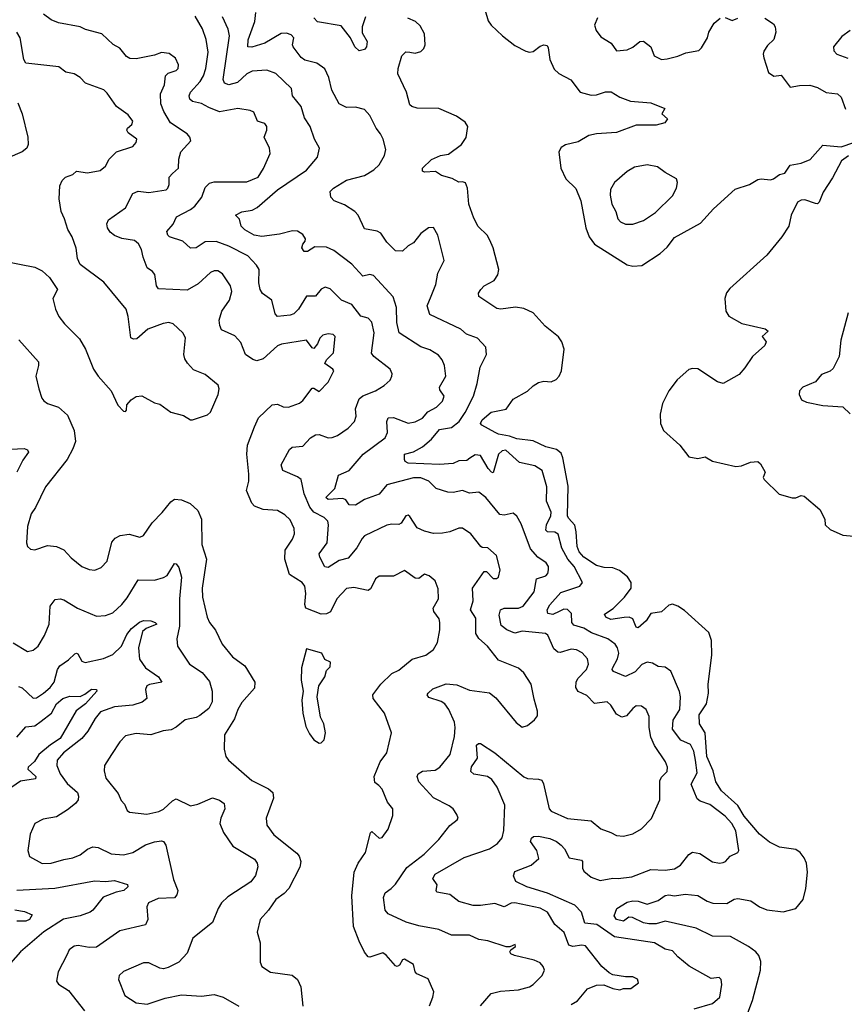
# Model space of a CAD drawing. Extents: x 2133489 to 2292442, y 756223 to 916462.
# Tile 338 of 463: x 2231121 to 2235673, y 812286 to 817725. Entities that reach past the tile are written whole.
import ezdxf

# ---------------------------------------------------------------- set-up
doc = ezdxf.new("R2010")
doc.units = 0

msp = doc.modelspace()

# ---------------------------------------------------------------- linework, layer by layer
at = {"layer": '0CON20XD'}
for points in [[(2233382.6, 812277.4), (2233402.5, 812325), (2233407.5, 812355), (2233376.3, 812426.3), (2233313.8, 812455), (2233303.8, 812465), (2233296, 812505), (2233245, 812535.8), (2233235, 812531.2), (2233218.5, 812501.5), (2233205, 812494.3), (2233195, 812498.6), (2233145, 812557.3), (2233125, 812570), (2233055, 812546.5), (2233045, 812548.9), (2233024.7, 812574.7), (2232994.6, 812635), (2232964.6, 812715), (2232954.5, 812884.5), (2232967.1, 813015), (2232990, 813065), (2233030.4, 813125), (2233057, 813233), (2233065, 813241.2), (2233105, 813204.2), (2233123, 813207), (2233155, 813253.3), (2233181.7, 813328.3), (2233180.8, 813365), (2233152.2, 813402.2), (2233121.9, 813475), (2233104.5, 813494.5), (2233081.8, 813511.8), (2233078.1, 813545), (2233111.4, 813625), (2233148, 813675), (2233173.3, 813785), (2233135, 813893.3), (2233072.9, 813975), (2233070, 813995), (2233114.2, 814055), (2233175, 814113.8), (2233215, 814132.5), (2233287.9, 814192.1), (2233363.3, 814215), (2233405, 814246.7), (2233427.5, 814285), (2233440, 814355), (2233440.6, 814395), (2233436.9, 814415), (2233408.1, 814455), (2233404.4, 814475), (2233433.1, 814525), (2233431.7, 814581.7), (2233414, 814625), (2233382.1, 814652.1), (2233355, 814662), (2233325, 814638.8), (2233305, 814640), (2233245, 814682.5), (2233185, 814651.4), (2233105, 814651.4), (2233085, 814636.2), (2233072.2, 814607.8), (2233058.3, 814581.7), (2233045, 814571.9), (2232965, 814588.2), (2232925, 814583.3), (2232871.2, 814525), (2232836.6, 814453.4), (2232815, 814441.9), (2232785, 814440.9), (2232701.4, 814475), (2232694.6, 814494.6), (2232700.4, 814555), (2232695, 814596.2), (2232680.8, 814615), (2232610.3, 814660.3), (2232585.4, 814745), (2232586.4, 814795), (2232626.5, 814855), (2232638.5, 814885), (2232635.7, 814914.3), (2232615, 814962), (2232585, 814990.6), (2232543.7, 815013.7), (2232465, 815020), (2232417.8, 815037.8), (2232402.2, 815055), (2232372.5, 815125), (2232385.6, 815175), (2232386.7, 815215), (2232375.5, 815324.5), (2232379.1, 815375), (2232416.7, 815475), (2232439.4, 815525), (2232515, 815597.5), (2232545, 815601.4), (2232575, 815586.9), (2232605, 815584.3), (2232665, 815606.9), (2232685, 815620.6), (2232735, 815689.2), (2232745, 815690), (2232775, 815671.2), (2232825, 815721.9), (2232855.8, 815785), (2232850, 815795), (2232806, 815825), (2232815.6, 815845), (2232852.9, 815885), (2232862, 815975), (2232852.5, 815985), (2232825, 815989.4), (2232795, 815981.9), (2232777.8, 815965), (2232765, 815934.2), (2232745, 815909.2), (2232735, 815912), (2232704.4, 815954.4), (2232566.7, 815933.3), (2232545, 815923.1), (2232465, 815851.8), (2232430.9, 815840.9), (2232408.5, 815848.5), (2232368.6, 815875), (2232341.5, 815941.5), (2232309.3, 815979.3), (2232235, 816012.5), (2232225.4, 816035.4), (2232222.9, 816065), (2232237.3, 816115), (2232278.7, 816175), (2232292.6, 816222.6), (2232284.5, 816255), (2232240.2, 816320.2), (2232215, 816336.9), (2232195, 816337.1), (2232175, 816328.6), (2232107.1, 816265), (2232045, 816231.5), (2231887.9, 816237.9), (2231876.9, 816255), (2231867.2, 816317.2), (2231854.6, 816334.6), (2231824.4, 816355), (2231802.2, 816412.2), (2231794.6, 816454.6), (2231776.7, 816486.7), (2231755, 816504.4), (2231685.3, 816515.3), (2231645, 816531.8), (2231620.5, 816550.5), (2231605.6, 816575), (2231603.2, 816596.8), (2231611.1, 816618.9), (2231705.6, 816685), (2231746.2, 816765), (2231775, 816777.1), (2231835, 816770.6), (2231930, 816785), (2231940, 816795), (2231945.7, 816815), (2231945.8, 816855), (2231965, 816875.5), (2231998.5, 816905), (2231999.1, 816955), (2232011.4, 816995), (2232066.2, 817055), (2232061.4, 817075), (2232045, 817094.3), (2231953.5, 817155), (2231916.9, 817216.9), (2231900.8, 817260.8), (2231898.2, 817315), (2231920.8, 817365), (2231926.9, 817415), (2231940.2, 817429.8), (2231985, 817444.2), (2231995.7, 817455), (2231998.6, 817475), (2231981.7, 817511.7), (2231947.3, 817537.3), (2231905, 817544), (2231865, 817529.2), (2231765, 817508.5), (2231729.7, 817509.7), (2231710.9, 817520.9), (2231675, 817567.5), (2231637.3, 817587.3), (2231575, 817646.4), (2231485, 817671.2), (2231455, 817685.5), (2231335, 817707.3), (2231295, 817724.6), (2231253.6, 817755)], [(2233492.1, 813382.1), (2233406.1, 813426.1), (2233325.5, 813515), (2233314.6, 813544.6), (2233321.3, 813558.7), (2233345, 813572.9), (2233415, 813579.6), (2233440, 813595), (2233496.7, 813665), (2233521.3, 813765), (2233526, 813815), (2233521.2, 813845), (2233489.6, 813915), (2233467.3, 813945), (2233448.1, 813958.1), (2233379.8, 813979.8), (2233371.2, 813995), (2233376, 814005), (2233401.2, 814028.8), (2233475, 814055.9), (2233535, 814050.3), (2233605, 814021.1), (2233715, 814006.9), (2233749.3, 813979.3), (2233861.7, 813841.7), (2233895, 813816.7), (2233924.1, 813825.9), (2233962.7, 813857.3), (2233980, 813880), (2233980, 813905), (2233960.6, 813970.6), (2233944.4, 814055), (2233905, 814116.7), (2233875, 814143.3), (2233765, 814186), (2233703.1, 814265), (2233655, 814306.2), (2233639.5, 814335), (2233638.7, 814418.7), (2233610.4, 814465), (2233625.3, 814515), (2233621.1, 814585), (2233685, 814676.7), (2233697.3, 814677.3), (2233735, 814638.6), (2233752.7, 814637.3), (2233764.3, 814645.7), (2233774.1, 814685.9), (2233754, 814765), (2233705, 814808), (2233675, 814808.8), (2233666.7, 814815), (2233610.8, 814885), (2233565, 814915.6), (2233545, 814916.9), (2233495, 814895.7), (2233455, 814888.1), (2233405, 814887.1), (2233355, 814899.2), (2233315, 814917.5), (2233275, 814980), (2233265, 814987.5), (2233252, 814985), (2233226.3, 814943.7), (2233215, 814935.8), (2233175, 814938.1), (2233147.6, 814932.4), (2233025, 814873.3), (2233011.1, 814858.9), (2232983.3, 814806.7), (2232935, 814749.5), (2232885, 814737.8), (2232825, 814699.4), (2232805, 814702.5), (2232778.5, 814755), (2232774.6, 814775), (2232818.6, 814835), (2232825.3, 814935), (2232821.5, 814955), (2232802.2, 814975), (2232744.8, 815004.8), (2232722.4, 815032.4), (2232690.8, 815105), (2232674.7, 815185), (2232655, 815200), (2232574.7, 815234.7), (2232563.8, 815265), (2232610.3, 815349.7), (2232625, 815364), (2232685, 815368.1), (2232727.5, 815415), (2232755, 815432.2), (2232775, 815433.3), (2232824.6, 815414.6), (2232847, 815417), (2232875, 815428.5), (2232935, 815468.6), (2232968.6, 815505), (2232978.5, 815535), (2232974.4, 815575), (2232995, 815630), (2233015, 815646.9), (2233085, 815674.5), (2233133.8, 815705), (2233165.6, 815734.4), (2233176.2, 815755), (2233178.3, 815768.3), (2233166.7, 815795), (2233075.7, 815865), (2233063.6, 815883.6), (2233077.3, 815995), (2233064.6, 816054.6), (2233045, 816075.6), (2233005, 816086.7), (2232955, 816152.2), (2232898, 816175), (2232835, 816238.1), (2232807.2, 816247.2), (2232785, 816236.4), (2232755, 816197.1), (2232705, 816198.1), (2232660, 816125), (2232635, 816100.4), (2232615, 816092.3), (2232545, 816084.4), (2232530.7, 816100.7), (2232512.9, 816175), (2232462.3, 816212.3), (2232449.5, 816235), (2232441.1, 816271.1), (2232443.1, 816345), (2232429.4, 816369.4), (2232380.7, 816420.7), (2232275, 816474.1), (2232205, 816498.8), (2232145, 816498.4), (2232095, 816463.8), (2232065, 816462.5), (2232021.9, 816501.9), (2231948.6, 816525), (2231938.9, 816535), (2231934.3, 816555), (2231968.8, 816595), (2231987.5, 816635), (2232065, 816676.1), (2232088.5, 816695), (2232126, 816745), (2232145, 816797.1), (2232168.3, 816821.7), (2232195, 816828.8), (2232375, 816830), (2232438.6, 816855), (2232467.6, 816902.4), (2232504.3, 816985.7), (2232500, 817015), (2232470.8, 817075), (2232485.8, 817115), (2232485.6, 817135), (2232475, 817152), (2232456.6, 817156.6), (2232433.6, 817163.6), (2232413.1, 817213.1), (2232393.1, 817223.1), (2232325, 817234.4), (2232225, 817215.4), (2232165, 817238.9), (2232125, 817262.4), (2232075, 817273.4), (2232060.4, 817285), (2232057.2, 817305), (2232064.7, 817325), (2232117.2, 817382.8), (2232136.4, 817415), (2232149.1, 817455), (2232162, 817545), (2232150, 817615), (2232130.4, 817675), (2232090, 817745)], [(2234845, 812260), (2234945, 812290), (2234985.5, 812324.5), (2234996.9, 812395), (2234993.6, 812423.6), (2234983.3, 812433.3), (2234938.3, 812428.3), (2234817, 812497), (2234755, 812548), (2234725, 812581.4), (2234685, 812590.5), (2234626.1, 812626.1), (2234405, 812658.6), (2234307.4, 812727.4), (2234240.9, 812735), (2234222.9, 812795), (2234185, 812834), (2234035, 812900), (2233920, 812935), (2233860.8, 812965), (2233847.1, 812995), (2233855, 813019.2), (2233945, 813054.2), (2233987.8, 813092.2), (2233976.1, 813136.1), (2233940.8, 813185), (2233945.9, 813204.1), (2233957.5, 813212.5), (2233984.6, 813215.4), (2234048.2, 813201.8), (2234085, 813186.1), (2234111.1, 813165), (2234128.5, 813145), (2234154.1, 813094.1), (2234221.7, 813081.7), (2234227.8, 813075), (2234227.2, 813037.2), (2234235, 813021.4), (2234275, 812988.9), (2234325, 812969.1), (2234395, 812982.1), (2234425, 812980), (2234500.6, 812989.4), (2234605, 813031.1), (2234685, 813027.7), (2234735, 813034.6), (2234769.5, 813055), (2234815, 813114.2), (2234835, 813126), (2234875, 813119.2), (2234945, 813073.1), (2234985, 813065.7), (2235005, 813069.2), (2235017.5, 813075), (2235042.5, 813105), (2235085, 813123.8), (2235090.8, 813135), (2235074.6, 813245), (2235052.7, 813285), (2235015, 813324.5), (2234930.2, 813390.2), (2234877.9, 813407.9), (2234860.2, 813420.2), (2234827.4, 813502.6), (2234860.3, 813565), (2234852.6, 813635), (2234841.7, 813685), (2234825, 813721.9), (2234770, 813745), (2234725.3, 813805), (2234728, 813855), (2234765.4, 813915), (2234768.9, 813985), (2234764, 814014), (2234715, 814125.8), (2234685, 814147.5), (2234645, 814151.9), (2234615, 814169.6), (2234585, 814176.5), (2234555, 814162.2), (2234518.2, 814121.8), (2234465, 814096.4), (2234398.8, 814125), (2234391.1, 814135), (2234393.3, 814143.3), (2234421.6, 814195), (2234428.7, 814225), (2234421.8, 814255), (2234408.9, 814275), (2234368.6, 814305), (2234277.8, 814337.8), (2234234.5, 814364.5), (2234180.4, 814380.4), (2234169.7, 814395), (2234166.9, 814445), (2234146.1, 814466.1), (2234125, 814468.6), (2234099.2, 814455), (2234065, 814438.3), (2234037.1, 814445), (2234033.1, 814465), (2234047.9, 814492.1), (2234109.2, 814560.8), (2234213.8, 814595), (2234227.8, 814615), (2234182, 814705), (2234146.6, 814745), (2234114.8, 814805), (2234093.1, 814883.1), (2234075, 814893.1), (2234035.3, 814895.3), (2234025.4, 814905), (2234028.7, 814935), (2234053.6, 814985), (2234056, 815005), (2234028.8, 815065), (2234030.4, 815145), (2234005.4, 815235), (2233965, 815260.3), (2233879.6, 815279.6), (2233805, 815346.6), (2233785, 815342.8), (2233764.2, 815325), (2233735, 815221.9), (2233725, 815224.5), (2233706.7, 815245), (2233665, 815316.8), (2233635, 815321.6), (2233607, 815303), (2233590.1, 815289.9), (2233545, 815288.8), (2233515, 815273.1), (2233438.5, 815268.5), (2233265, 815275.7), (2233248.8, 815285), (2233245.8, 815295.8), (2233246, 815325), (2233295, 815338.1), (2233345, 815365.7), (2233395, 815407.5), (2233438.2, 815461.8), (2233505, 815472.4), (2233547.1, 815505), (2233580.8, 815555), (2233626.9, 815645), (2233646.7, 815715), (2233662.5, 815805), (2233698, 815875), (2233694, 815915), (2233648, 815965), (2233588.2, 815988.2), (2233556.1, 816016.1), (2233386.1, 816096.1), (2233370, 816145), (2233392.4, 816197.6), (2233417.7, 816262.3), (2233430, 816325), (2233464, 816395), (2233430, 816535), (2233405, 816576.7), (2233377.5, 816575), (2233335, 816544), (2233295, 816492), (2233265, 816475.8), (2233235, 816446), (2233195, 816447.1), (2233147.8, 816495), (2233114.7, 816544.7), (2233094.2, 816555.8), (2233025, 816568.8), (2232989.4, 816645), (2232971.4, 816665), (2232915, 816702.8), (2232858, 816725), (2232838.8, 816745), (2232836, 816775), (2232854, 816795), (2232925, 816838.5), (2233024, 816865), (2233075.7, 816895), (2233105, 816922.5), (2233135.4, 816974.6), (2233142.4, 817007.6), (2233127.7, 817065), (2233112.2, 817095), (2233089.2, 817125), (2233054.4, 817195), (2233025, 817228.8), (2232975, 817241.4), (2232925, 817240), (2232885, 817259.2), (2232844.5, 817335), (2232827.7, 817405), (2232805, 817454.2), (2232760.8, 817485), (2232695, 817501.8), (2232675.3, 817515.3), (2232630.5, 817575), (2232626.5, 817585), (2232634.2, 817625), (2232620.7, 817640.7), (2232595, 817651.1), (2232565, 817648.8), (2232475, 817594.2), (2232402.4, 817572.4), (2232380, 817575), (2232382.7, 817612.7), (2232419.2, 817715), (2232425.3, 817765)], [(2233691.4, 817775), (2233708, 817718), (2233724.4, 817695), (2233785.6, 817635), (2233855, 817582.2), (2233915, 817551.2), (2233935, 817546.2), (2233955, 817550), (2233995, 817578.1), (2234015, 817585.7), (2234032.5, 817582.5), (2234039.4, 817569.4), (2234048.2, 817505), (2234072, 817452), (2234098.3, 817428.3), (2234162.8, 817392.8), (2234215, 817324.3), (2234275, 817307.9), (2234305, 817309.5), (2234355, 817325.6), (2234385.5, 817325.5), (2234435, 817297.5), (2234493.3, 817275), (2234605, 817265.6), (2234682.5, 817235), (2234666.7, 817205), (2234696.4, 817176.4), (2234682.5, 817155), (2234635, 817142.2), (2234525, 817142.5), (2234415, 817101.5), (2234305.5, 817094.5), (2234263.3, 817085), (2234205, 817049.2), (2234135, 817034), (2234110.9, 817019.1), (2234097.3, 816995), (2234108.2, 816905), (2234136.1, 816846.1), (2234191.7, 816791.7), (2234218.2, 816725), (2234246.2, 816575), (2234265.4, 816525), (2234295, 816485.6), (2234475, 816371.4), (2234505, 816362.9), (2234555, 816366.7), (2234656, 816434), (2234695, 816467.9), (2234735, 816521.2), (2234879.4, 816600.6), (2234950.3, 816679.7), (2235071.1, 816788.9), (2235150, 816815), (2235195, 816842.5), (2235215, 816846), (2235265, 816840), (2235282.5, 816845), (2235315, 816870), (2235345, 816877.5), (2235375, 816921.2), (2235435, 816932.5), (2235485, 816953.1), (2235555, 817032), (2235655, 817022.9), (2235725, 817046.7)], [(2232433, 816687), (2232545, 816784.7), (2232705, 816893.3), (2232764.4, 816965), (2232777.1, 817015), (2232749.2, 817065), (2232724, 817134), (2232693, 817183), (2232674.4, 817245), (2232627.8, 817305), (2232621.4, 817345), (2232535, 817427.5), (2232485, 817446.5), (2232405, 817440.8), (2232375, 817426.1), (2232322.8, 817377.2), (2232275, 817364.4), (2232251.4, 817375), (2232244.6, 817395), (2232278.7, 817635), (2232272.9, 817672.9), (2232240.9, 817740.9)], [(2233029.7, 817740.3), (2233011.2, 817685), (2233011.7, 817651.7), (2233040, 817605), (2233036.5, 817575), (2233025, 817560.8), (2232995, 817552.5), (2232970.8, 817575), (2232947.5, 817625), (2232895, 817690), (2232765, 817712.5), (2232745, 817735.5)], [(2233716.1, 816506.1), (2233701.9, 816535), (2233652.3, 816582.3), (2233628.9, 816628.9), (2233600.6, 816705), (2233592.9, 816795), (2233582.7, 816822.7), (2233565, 816830), (2233545, 816826.7), (2233507.8, 816847.8), (2233450, 816865), (2233415.8, 816885.8), (2233355, 816882.9), (2233345, 816887.5), (2233344.3, 816905), (2233395, 816952.2), (2233445, 816975.5), (2233487.9, 816982.1), (2233560.6, 817035), (2233585, 817073.3), (2233594.5, 817135), (2233579.5, 817159.5), (2233532.4, 817192.4), (2233435, 817234.4), (2233315, 817235.7), (2233285.5, 817245.5), (2233275.8, 817255), (2233255.8, 817325), (2233209.4, 817425), (2233211.1, 817455), (2233230.8, 817525), (2233253.2, 817546.8), (2233274.5, 817544.5), (2233305, 817540.4), (2233335, 817549.7), (2233351.6, 817565), (2233359.5, 817585), (2233355, 817647.5), (2233331.4, 817691.4), (2233305.8, 817715), (2233263.4, 817733.4)], [(2234310, 817735), (2234294.4, 817695), (2234304, 817665), (2234329.7, 817629.7), (2234386.7, 817595), (2234415, 817553.3), (2234475, 817559.2), (2234505, 817573.1), (2234545, 817604.2), (2234565, 817605.8), (2234604.5, 817574.5), (2234624, 817525), (2234665, 817505.8), (2234695, 817508.6), (2234755, 817523.5), (2234798, 817542), (2234870, 817555), (2234885, 817569.2), (2234917.8, 817625), (2234925.5, 817655), (2234955, 817705.8), (2234987.2, 817732.8)], [(2235016.3, 817736.3), (2235055, 817720), (2235085, 817733.8)], [(2235235, 817733.1), (2235282.1, 817702.1), (2235291.8, 817685), (2235295.5, 817655), (2235283.3, 817615), (2235248.5, 817581.5), (2235228.3, 817551.7), (2235224.5, 817535), (2235228.8, 817515), (2235255, 817433.3), (2235285, 817413.3), (2235325, 817417.5), (2235375, 817351.9), (2235425, 817361.8), (2235482.6, 817362.6), (2235525, 817350.8), (2235572.7, 817322.7), (2235635, 817314.4), (2235656.6, 817296.6), (2235680.5, 817230.5)], [(2232075, 815514), (2232157.3, 815542.7), (2232175, 815556.7), (2232217.5, 815655), (2232222.5, 815685), (2232216.6, 815706.6), (2232145.5, 815765.5), (2232080.2, 815790.2), (2232047.8, 815827.8), (2232032.2, 815852.2), (2232026.7, 815875), (2232037, 815967), (2232021.2, 815995), (2231968.8, 816045), (2231945, 816052.2), (2231912.8, 816047.2), (2231828, 816015), (2231767.7, 815962.3), (2231750.5, 815960.5), (2231735, 815966.7), (2231720.6, 816085), (2231708.6, 816125), (2231586, 816275), (2231455, 816372), (2231440.9, 816405), (2231433, 816463), (2231411.1, 816525), (2231387.5, 816565), (2231367.8, 816625), (2231350.5, 816665), (2231339.5, 816735), (2231343.3, 816806.7), (2231355, 816836.7), (2231375, 816854), (2231415, 816868.8), (2231435, 816888), (2231495, 816879.3), (2231565, 816891.8), (2231594.3, 816915), (2231615.7, 816955), (2231655, 816994), (2231745.6, 817024.4), (2231764.2, 817045.8), (2231767.1, 817065), (2231720.7, 817100.7), (2231712, 817115), (2231716, 817125), (2231740.8, 817145), (2231745.8, 817165), (2231719.3, 817199.3), (2231655, 817246), (2231605, 817319.2), (2231585, 817338.1), (2231484.4, 817374.4), (2231455.8, 817405.8), (2231422.5, 817425), (2231376.7, 817435), (2231337.5, 817465), (2231154.6, 817484.6), (2231144.5, 817504.5), (2231124.2, 817624.2), (2231106, 817655)], [(2235705.8, 817665), (2235658.9, 817631.1), (2235614.3, 817575), (2235615, 817552.5), (2235631.2, 817535), (2235693.1, 817513.1)], [(2231110.6, 817265), (2231134.7, 817204.7), (2231167.1, 817075), (2231168.1, 817035), (2231160, 817015), (2231135, 816995.7), (2231055, 816960)], [(2235696.8, 816973.2), (2235656.9, 816945), (2235608.3, 816851.7), (2235557.3, 816772.7), (2235533.9, 816716.1), (2235525, 816707.5), (2235515, 816708.8), (2235455, 816730), (2235435, 816728), (2235415, 816716.2), (2235379.4, 816645), (2235366.2, 816585), (2235327.5, 816525), (2235245, 816423.6), (2235040.7, 816239.3), (2235023.5, 816216.5), (2235013.9, 816185), (2235018.6, 816115), (2235035, 816088), (2235107.2, 816047.2), (2235237, 816017), (2235252.5, 816005), (2235220, 815975), (2235242.5, 815945), (2235234.2, 815925), (2235166.3, 815863.7), (2235125, 815801.2), (2235092.5, 815765), (2235005, 815715.8), (2234973.6, 815723.6), (2234865, 815795.7), (2234835, 815798.6), (2234815, 815792.5), (2234751.2, 815735), (2234705.5, 815674.5), (2234668.8, 815605), (2234655.9, 815545.9), (2234658.8, 815495), (2234675.9, 815455.9), (2234765, 815374), (2234815, 815309.2), (2234865, 815301.2), (2234905, 815310), (2234945, 815286.7), (2235075, 815256.7), (2235105, 815260), (2235155, 815280), (2235195, 815283.8), (2235210.8, 815270.8), (2235235.5, 815225.5), (2235226.2, 815195), (2235230, 815185), (2235313.1, 815103.1), (2235385, 815083.3), (2235405, 815084.4), (2235435, 815097.1), (2235452.4, 815092.4), (2235538.5, 815018.5), (2235565.5, 814965.5), (2235568, 814935), (2235595, 814908), (2235665, 814877.1), (2235725, 814871.2)], [(2234505, 816594.4), (2234565, 816615.6), (2234630.7, 816659.3), (2234725, 816751.2), (2234747.1, 816795), (2234752, 816825), (2234747.5, 816845), (2234685, 816880), (2234642.6, 816912.6), (2234585, 816923.1), (2234515, 816909.4), (2234475, 816885.7), (2234404.6, 816825.4), (2234383.3, 816786.7), (2234380.9, 816755), (2234390.5, 816705), (2234412.2, 816665), (2234423.3, 816625), (2234437.7, 816607.7), (2234464.6, 816594.6), (2234505, 816594.4)], [(2234166, 812285), (2234200.5, 812305), (2234255, 812371.1), (2234305, 812392.2), (2234345, 812393.1), (2234395, 812372.5), (2234435, 812366.2), (2234455, 812373.3), (2234495, 812372.5), (2234537.5, 812405), (2234532.5, 812425), (2234505, 812438), (2234465, 812437.5), (2234395, 812449.2), (2234375, 812460), (2234334.6, 812494.6), (2234245, 812608.1), (2234225, 812612.1), (2234175, 812605.4), (2234152.3, 812612.3), (2234127.5, 812682.5), (2234075, 812727.5), (2234034.5, 812795), (2233995, 812817.3), (2233855, 812847.1), (2233835, 812844.6), (2233795, 812823.6), (2233745, 812843.2), (2233665, 812831.6), (2233625, 812832.2), (2233545, 812854.6), (2233495, 812892.1), (2233424, 812905), (2233420, 812915), (2233426.2, 812945), (2233401.2, 812981.2), (2233414.2, 813005), (2233575, 813097.3), (2233715, 813145.4), (2233758.9, 813175), (2233784.6, 813205), (2233794.7, 813245.3), (2233799.4, 813385), (2233756.3, 813485), (2233727.9, 813527.9), (2233704.4, 813544.4), (2233627.6, 813557.6), (2233611.1, 813571.1), (2233615, 813598), (2233648.9, 813645), (2233643.1, 813716.9), (2233654.2, 813725.8), (2233665, 813725.8), (2233743.8, 813675), (2233905, 813542.7), (2233925, 813533.8), (2233985, 813530), (2234003.5, 813523.5), (2234013.1, 813503.1), (2234044.3, 813365), (2234055, 813352), (2234145, 813311.9), (2234275, 813299.2), (2234328.8, 813255), (2234385, 813235.7), (2234415, 813217.5), (2234455, 813214.3), (2234505, 813228.1), (2234554.5, 813255.5), (2234608.3, 813311.7), (2234655.6, 813415), (2234654.5, 813475.5), (2234655, 813520), (2234665, 813541.2), (2234695, 813571.2), (2234698.1, 813595), (2234685.6, 813625), (2234625.6, 813715.6), (2234605, 813761.2), (2234595.4, 813815), (2234596.2, 813876.2), (2234580, 813915), (2234553.4, 813933.4), (2234525, 813934.3), (2234505, 813920), (2234470.5, 813879.5), (2234445, 813871.5), (2234415, 813888.9), (2234385, 813938.1), (2234365, 813956.7), (2234295, 813947.8), (2234251.3, 813991.3), (2234203.8, 814013.8), (2234190.4, 814035), (2234193.1, 814065), (2234202.1, 814085), (2234250, 814135), (2234261.4, 814165), (2234255.6, 814195), (2234226.7, 814226.7), (2234195, 814243.3), (2234165, 814247.7), (2234105, 814230), (2234091.4, 814231.4), (2234069.9, 814249.9), (2234036.9, 814325), (2234024.6, 814334.6), (2233895, 814347.5), (2233855, 814336.4), (2233811.2, 814355), (2233778.8, 814378.8), (2233767.3, 814435), (2233774.7, 814465.3), (2233795, 814473.3), (2233875, 814474.3), (2233900, 814485), (2233961.8, 814565), (2233975, 814636.2), (2234025, 814652), (2234036, 814665), (2234040.8, 814685), (2234040, 814705), (2234027.5, 814725), (2233980.8, 814755), (2233941.4, 814801.4), (2233890.2, 814940.2), (2233865, 814981.4), (2233845, 814998.6), (2233795, 814987.7), (2233771.9, 814991.9), (2233695, 815085.6), (2233655, 815114.3), (2233605, 815110), (2233565, 815123.6), (2233515, 815113.6), (2233485, 815114.5), (2233421.2, 815135), (2233379.4, 815175), (2233335, 815193.5), (2233295, 815194.8), (2233148.2, 815155), (2233105, 815103.6), (2233024.7, 815075.3), (2232975, 815042.5), (2232940, 815045), (2232921.8, 815071.8), (2232905, 815080.3), (2232825, 815074), (2232810.9, 815085), (2232861.5, 815135), (2232880.3, 815209.7), (2232940.8, 815235), (2233016.7, 815325), (2233139.5, 815415), (2233152.3, 815445), (2233148.5, 815505), (2233155.4, 815524.6), (2233185, 815527.5), (2233265, 815495.5), (2233305, 815503.3), (2233345, 815522.9), (2233375, 815558.6), (2233422.5, 815585), (2233455, 815617.5), (2233464.4, 815645), (2233440.7, 815680.7), (2233437.8, 815695), (2233473.1, 815755), (2233465.4, 815815), (2233452.7, 815845), (2233432.3, 815872.3), (2233385, 815900.4), (2233335, 815917.9), (2233216.7, 815995), (2233203, 816053), (2233200.8, 816135), (2233183.1, 816193.1), (2233075, 816312.5), (2233055, 816317.1), (2233015, 816308.9), (2232955, 816374.5), (2232855, 816450.4), (2232815, 816469.1), (2232750, 816470), (2232710, 816445), (2232692.5, 816445), (2232678.8, 816465), (2232684, 816485), (2232698.1, 816501.9), (2232698.9, 816515), (2232685, 816538.9), (2232655, 816557.3), (2232627.9, 816557.9), (2232555, 816539.7), (2232458, 816528), (2232415, 816534.1), (2232363.6, 816563.6), (2232343.8, 816585), (2232335, 816623.3), (2232312.5, 816645), (2232347, 816663), (2232405, 816671.8), (2232433, 816687)], [(2235124.8, 812195.2), (2235166.2, 812306.2), (2235209.7, 812475), (2235212.2, 812522.2), (2235201.5, 812555), (2235185.6, 812575), (2235144.6, 812605), (2235045, 812660.5), (2234945, 812661.8), (2234855, 812707.3), (2234685, 812744.5), (2234635, 812730), (2234595, 812729.8), (2234565, 812735.3), (2234504.3, 812765.7), (2234483.3, 812766.7), (2234454.4, 812745.6), (2234415, 812754.6), (2234402, 812775), (2234417.5, 812815), (2234475, 812850.4), (2234505, 812858.1), (2234535.3, 812855.3), (2234585, 812839.6), (2234645, 812858.5), (2234685, 812887.8), (2234705, 812890.6), (2234735, 812884.4), (2234795.4, 812894.6), (2234865, 812886.5), (2234915.7, 812855.7), (2234947.5, 812845), (2235025, 812843.4), (2235065, 812866.2), (2235085, 812870.4), (2235157.6, 812857.6), (2235204.3, 812825), (2235245, 812807.8), (2235335, 812796), (2235405, 812814.2), (2235446.5, 812865), (2235460.7, 812925), (2235470.9, 813015), (2235464.2, 813065), (2235452.2, 813095), (2235429.6, 813125), (2235405, 813140.7), (2235315, 813153.5), (2235261, 813181), (2235205.5, 813225.5), (2235120.2, 813325), (2235085, 813383.3), (2234996, 813465), (2234964.6, 813515), (2234948.8, 813575), (2234914.5, 813655), (2234904.3, 813785), (2234873.1, 813835), (2234872.5, 813885), (2234912.8, 813945), (2234922.9, 814005), (2234921.6, 814055), (2234942.5, 814215), (2234941, 814295), (2234925, 814340.4), (2234790.9, 814460.9), (2234755, 814485.9), (2234725, 814495.3), (2234705, 814490), (2234665, 814454.4), (2234605, 814444.3), (2234578.9, 814405), (2234535, 814366), (2234525, 814368.8), (2234505, 814415.6), (2234485, 814423.8), (2234457.8, 814422.2), (2234385, 814412.3), (2234357.5, 814425), (2234349.2, 814440.8), (2234397.5, 814472.5), (2234459.2, 814535), (2234495.8, 814585), (2234495.8, 814615), (2234476.9, 814646.9), (2234432, 814682), (2234395, 814697.6), (2234348.5, 814698.5), (2234305, 814710.2), (2234235.1, 814755.1), (2234209, 814785), (2234198.1, 814815), (2234193.8, 814895), (2234185, 814932.9), (2234150.6, 814970.6), (2234145.3, 814985), (2234148.5, 815148.5), (2234119.5, 815305), (2234109.7, 815329.7), (2234085, 815350), (2234025, 815364.8), (2233955, 815399.2), (2233865, 815409.7), (2233825, 815424.8), (2233764.7, 815434.7), (2233745.8, 815445), (2233672.5, 815485), (2233665.8, 815495), (2233675, 815514), (2233723.4, 815556.6), (2233806.9, 815573.1), (2233845, 815628.8), (2233925, 815672.5), (2233955, 815702.9), (2233985, 815721.4), (2234015, 815727.8), (2234055, 815724.6), (2234083.1, 815736.9), (2234099.2, 815755), (2234111.4, 815785), (2234126.7, 815905), (2234113.3, 815945), (2234095, 815972.5), (2234022, 816032), (2233955, 816106.2), (2233905, 816130), (2233857.6, 816137.6), (2233776.6, 816126.6), (2233755, 816129.5), (2233656, 816195), (2233654.3, 816215), (2233666, 816235), (2233685.6, 816254.4), (2233740.6, 816285), (2233760, 816315), (2233766, 816345), (2233734.3, 816465), (2233716.1, 816506.1)], [(2231035, 816391.4), (2231205, 816358.1), (2231245, 816336.9), (2231285, 816300.8), (2231330, 816235), (2231303.5, 816185), (2231318.6, 816125), (2231338, 816085), (2231368, 816045), (2231451.7, 815961.7), (2231484.3, 815905), (2231528, 815795), (2231553.8, 815755), (2231626.7, 815675), (2231663.3, 815595), (2231695, 815562.5), (2231705, 815560), (2231711.7, 815568.3), (2231713.3, 815596.7), (2231737.5, 815625), (2231765, 815643.3), (2231795, 815646.2), (2231865, 815607.5), (2231895, 815601.2), (2231955, 815557.1), (2232025, 815539.2), (2232064.4, 815514.4), (2232075, 815514)], [(2235695, 816106), (2235654.2, 815955), (2235645.3, 815864.7), (2235611.5, 815798.5), (2235595, 815783.6), (2235548, 815765), (2235515, 815724), (2235443.8, 815695), (2235426.7, 815675), (2235423.6, 815653.6), (2235437.5, 815625), (2235465, 815612), (2235555, 815594), (2235665, 815585.6), (2235705, 815547.5)], [(2231117.1, 815957.1), (2231224.3, 815835), (2231225.7, 815815), (2231210, 815755), (2231226.9, 815685), (2231243.8, 815633.8), (2231255, 815618.6), (2231275, 815604.5), (2231335.8, 815585), (2231385, 815540.8), (2231421.8, 815455), (2231430, 815395), (2231415.6, 815355), (2231382.9, 815295), (2231263.3, 815145), (2231209.1, 815030.9), (2231184.4, 814995), (2231164.2, 814925), (2231158.8, 814835), (2231164.1, 814814.1), (2231180.5, 814800.5), (2231205, 814796), (2231275, 814819.4), (2231325, 814814.3), (2231365, 814795.6), (2231405, 814752.9), (2231464.6, 814704.6), (2231505, 814687.1), (2231535.8, 814684.2), (2231570.7, 814699.3), (2231605, 814734.2), (2231630.9, 814839.1), (2231648.9, 814861.1), (2231676.7, 814875), (2231725, 814883.1), (2231785, 814866), (2231805, 814876.2), (2231851.9, 814945), (2231907.8, 815002.2), (2231955, 815062), (2231975, 815076), (2232015, 815072), (2232061.7, 815051.7), (2232105, 815014.2), (2232125.4, 814965), (2232126.2, 814825), (2232153.1, 814745), (2232128.2, 814585), (2232130, 814535), (2232155.6, 814425), (2232170, 814395), (2232203, 814353), (2232239.4, 814275), (2232295.8, 814205), (2232364.2, 814155), (2232420, 814065), (2232417.8, 814032.2), (2232347.6, 813952.4), (2232326.4, 813915), (2232307.9, 813862.1), (2232252.5, 813775), (2232249.2, 813695), (2232259.2, 813655), (2232274, 813635), (2232402.1, 813522.1), (2232495.3, 813475.3), (2232518.6, 813455), (2232521.8, 813425), (2232481.5, 813315), (2232485.6, 813275), (2232525, 813222.9), (2232650.7, 813120.7), (2232664.5, 813104.5), (2232673.1, 813075), (2232666.9, 813043.1), (2232606.7, 812925), (2232581.7, 812898.3), (2232535, 812864.2), (2232495, 812806), (2232449.2, 812755), (2232432.9, 812685), (2232449.4, 812625), (2232448.8, 812518.8), (2232458, 812495), (2232505, 812464.3), (2232625, 812447.1), (2232655, 812422.5), (2232673, 812383), (2232684.6, 812275.4)], [(2231072.1, 815352.1), (2231146.9, 815356.9), (2231165, 815348), (2231170.8, 815335), (2231138.3, 815291.7), (2231105.5, 815225)], [(2231085, 814281.8), (2231165, 814234.3), (2231195, 814242.9), (2231222.9, 814265), (2231257.4, 814322.6), (2231283.3, 814385), (2231290.5, 814485), (2231317.9, 814522.1), (2231345, 814525.8), (2231365, 814520.6), (2231440.8, 814475), (2231545, 814430.6), (2231595, 814433.1), (2231635, 814448.9), (2231685, 814494.3), (2231715, 814530.8), (2231775, 814630.8), (2231865, 814629.4), (2231915, 814642.9), (2231935, 814654.3), (2231975, 814720.6), (2231985, 814719.4), (2231999.5, 814699.5), (2232014.3, 814645), (2232003.3, 814525), (2232002.9, 814375), (2231989.6, 814305), (2231992.2, 814265), (2232059.2, 814165), (2232129.2, 814119.2), (2232168.7, 814068.7), (2232184.7, 814015), (2232183, 813957), (2232165, 813920.6), (2232115, 813881.1), (2232095, 813870.5), (2232035, 813856.5), (2231985, 813816.7), (2231957.1, 813802.9), (2231914.1, 813795.9), (2231845, 813773.8), (2231765, 813782.2), (2231705, 813768.1), (2231674.2, 813735.8), (2231627.8, 813665), (2231588.9, 813605), (2231588.5, 813575), (2231597.5, 813535), (2231665, 813450), (2231680.9, 813410.9), (2231700.7, 813390.7), (2231715, 813356.7), (2231727, 813347), (2231823.4, 813336.6), (2231888.6, 813351.4), (2231915, 813363.1), (2231965, 813410.6), (2231985, 813420), (2232065, 813382.5), (2232105, 813391.2), (2232185, 813425.5), (2232225, 813414.3), (2232249.2, 813395), (2232254.4, 813365), (2232232.2, 813315), (2232226.9, 813285), (2232245.6, 813235), (2232298.7, 813158.7), (2232417.3, 813087.3), (2232431.9, 813065), (2232435.6, 813045), (2232422.4, 812997.6), (2232397.9, 812962.1), (2232270.8, 812879.2), (2232235, 812845.5), (2232216.1, 812815), (2232185, 812738.1), (2232078, 812652), (2232045, 812568.8), (2232000.7, 812519.3), (2231941.7, 812488.3), (2231915, 812482.2), (2231895, 812485.6), (2231835, 812515.6), (2231804.3, 812515.7), (2231695, 812466.2), (2231671.2, 812445), (2231666.4, 812423.6), (2231702, 812335), (2231765, 812294.4), (2231825, 812286.2), (2231925, 812319.4), (2232015, 812337.8), (2232125, 812330), (2232195, 812339.4), (2232245, 812324.5), (2232331.2, 812275)], [(2231115, 814042.2), (2231135, 814033.5), (2231195, 813977.5), (2231215, 813979.1), (2231253.3, 814005), (2231288.9, 814035), (2231312.5, 814065), (2231330.9, 814135), (2231342.1, 814155), (2231391.3, 814188.7), (2231425, 814221.9), (2231435, 814225.8), (2231441.7, 814221.7), (2231465, 814180.8), (2231483.5, 814173.5), (2231583.1, 814196.9), (2231635, 814217.7), (2231682.5, 814265), (2231711.9, 814328.1), (2231738.6, 814361.4), (2231782.8, 814397.2), (2231805, 814406.4), (2231845, 814404.6), (2231870, 814395), (2231878, 814385), (2231819, 814361), (2231799.1, 814345), (2231777.3, 814255), (2231783, 814193), (2231815.8, 814145), (2231888.5, 814095), (2231905.6, 814065.6), (2231837, 814053), (2231822.5, 814045), (2231816, 814025), (2231823.3, 813975), (2231796.7, 813955), (2231745, 813938.9), (2231645, 813929.6), (2231568.3, 813901.7), (2231537.3, 813865), (2231497.1, 813795), (2231465, 813754.5), (2231363.3, 813675), (2231328.9, 813635), (2231325.6, 813605), (2231345, 813558.8), (2231383.5, 813505), (2231440.6, 813455), (2231446.7, 813435), (2231444.4, 813415), (2231428.6, 813395), (2231385, 813360.6), (2231325, 813321.9), (2231251.7, 813308.3), (2231205.8, 813284.2), (2231179.4, 813225), (2231166.7, 813135), (2231175, 813102.5), (2231244.6, 813064.6), (2231295, 813065.5), (2231365.8, 813085.8), (2231415, 813095.6), (2231455, 813111.9), (2231495, 813142.9), (2231525, 813155.7), (2231555, 813151.9), (2231626.7, 813116.7), (2231695, 813111.1), (2231745, 813125.3), (2231815, 813166.2), (2231865, 813183.8), (2231905, 813189.6), (2231915.2, 813185.2), (2231927.9, 813165), (2231971.3, 812975), (2231994.1, 812915), (2231989.7, 812890.3), (2231975, 812874.6), (2231885, 812870), (2231832.9, 812847.1), (2231823.5, 812825), (2231829.5, 812755), (2231815, 812724.4), (2231675, 812691.2), (2231545, 812600.9), (2231505, 812598.8), (2231445, 812610), (2231422.6, 812607.4), (2231395, 812586), (2231382.1, 812557.9), (2231334.3, 812465), (2231323.9, 812413.9), (2231335, 812396.7), (2231391.7, 812361.7), (2231479.3, 812249.3)], [(2232775, 813727.5), (2232785, 813730), (2232802.5, 813747.5), (2232810, 813785), (2232800, 813835), (2232781.7, 813871.7), (2232763.3, 813985), (2232772.5, 814045), (2232806, 814095), (2232815, 814130), (2232835, 814150), (2232836.2, 814175), (2232805, 814190), (2232790, 814225), (2232705, 814250), (2232676.2, 814145), (2232675.9, 814075.9), (2232686.2, 814015), (2232678, 813965), (2232683.8, 813895), (2232701.2, 813821.2), (2232720.3, 813780.3), (2232745, 813746.2), (2232775, 813727.5)], [(2231105, 813761.8), (2231155, 813819.1), (2231205, 813824.7), (2231240.3, 813849.7), (2231296.5, 813893.5), (2231324.8, 813945), (2231360, 813975), (2231397.3, 813987.3), (2231455, 813985.8), (2231481.5, 813998.5), (2231517.3, 814027.3), (2231545.4, 814025.4), (2231546.9, 814015), (2231485, 813946.5), (2231433.2, 813906.8), (2231343.9, 813755), (2231290.6, 813719.4), (2231227.7, 813665), (2231202.4, 813627.6), (2231167.7, 813595), (2231166.2, 813585), (2231210, 813545), (2231208.8, 813531.2), (2231125, 813519.2), (2231078.4, 813485)], [(2233665, 812277.8), (2233724.2, 812345.8), (2233775, 812358.9), (2233875, 812365.5), (2233935, 812382.2), (2233955.8, 812395), (2234006, 812445), (2234017.5, 812475), (2234010.8, 812495), (2233994.2, 812515), (2233960.6, 812529.4), (2233852.5, 812555), (2233832.5, 812565), (2233827.5, 812575), (2233833.3, 812586.7), (2233857.5, 812605), (2233856.4, 812616.4), (2233827, 812603), (2233807, 812603), (2233705, 812635.7), (2233655, 812643.3), (2233605, 812668.5), (2233505, 812667.8), (2233435, 812699.5), (2233325, 812718.9), (2233255, 812739.2), (2233155.5, 812785.5), (2233139.4, 812805), (2233130, 812875), (2233138.2, 812901.8), (2233172.5, 812925), (2233195, 812950), (2233258.7, 813041.3), (2233354.4, 813115), (2233435, 813196), (2233495, 813273.8), (2233536.2, 813305), (2233541.2, 813315), (2233534, 813335), (2233514, 813365), (2233492.1, 813382.1)], [(2231105, 812916.1), (2231315, 812927.1), (2231535, 812968.7), (2231595, 812964.6), (2231645, 812970.6), (2231716.9, 812946.9), (2231717.8, 812935), (2231695.6, 812915), (2231654.3, 812905.7), (2231582.3, 812877.7), (2231525.8, 812805), (2231510, 812795), (2231455.4, 812774.6), (2231363.2, 812756.8), (2231255, 812686.3), (2231125, 812575.7), (2231000, 812435)], [(2231095, 812808.3), (2231148, 812798), (2231190, 812780), (2231175.6, 812755), (2231156, 812745), (2231105, 812745.5)]]:
    msp.add_lwpolyline(points, dxfattribs=at)

doc.saveas('drawing.dxf')
